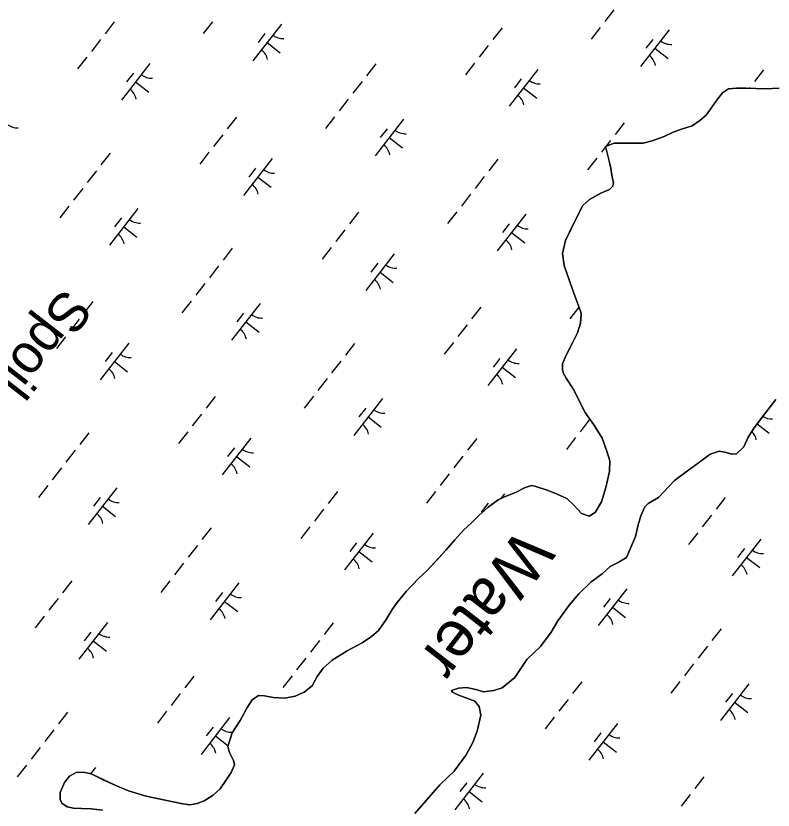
# Model space of a CAD drawing. Extents: x 3888273 to 3909528, y 158682 to 181032.
# Drawn here: x 3899926 to 3900739, y 164901 to 165754 of the extents above; entities that cross this region are included whole.
import ezdxf

# ---------------------------------------------------------------- set-up
doc = ezdxf.new("R2010")
doc.units = 0
for name, color, linetype in [('V-CHAN-SPOL', 7, 'Continuous'), ('V-RIVR-IDEN', 7, 'Continuous'), ('V-TOPO-SHOR', 7, 'Continuous'), ('V-WETL-SWMP', 7, 'Continuous')]:
    doc.layers.add(name, color=color, linetype=linetype)

msp = doc.modelspace()

# ---------------------------------------------------------------- linework, layer by layer
at = {"layer": 'V-TOPO-SHOR'}
msp.add_line((3900559.21, 165613.94), (3900568.81, 165617.6), dxfattribs=at)
for points in [[(3900568.81, 165617.6), (3900599.85, 165617.42), (3900609.59, 165619.99), (3900622.27, 165624.76), (3900631.98, 165629.49), (3900640.9, 165632.58), (3900652.51, 165636.25), (3900660.85, 165641.78), (3900667.56, 165647.56), (3900673.96, 165656.59), (3900679.83, 165664.8), (3900685.16, 165671.65), (3900691.62, 165675.8), (3900700.02, 165676.44), (3900710.6, 165676.58), (3900731.49, 165676.02), (3900745.86, 165676.74)], [(3900006.65, 164940.07), (3900019.75, 164933.72), (3900033.12, 164927.38), (3900047.02, 164921.86), (3900065.81, 164916.12), (3900084.58, 164912.01), (3900105.24, 164907.93), (3900112.58, 164906.67), (3900120.7, 164908.39), (3900127.99, 164910.93), (3900137.95, 164917.02), (3900145.46, 164923.89), (3900151.58, 164932.92), (3900157.18, 164941.4), (3900160.6, 164949.85), (3900159.73, 164954.45), (3900155.55, 164963.08), (3900153.57, 164969.29), (3900158.27, 164984.27), (3900166.79, 164997.39), (3900173.94, 165010.77), (3900179.8, 165019.53), (3900186.52, 165024.22), (3900193.04, 165023.76), (3900202.28, 165021.98), (3900214.77, 165021.32), (3900225.86, 165023.63), (3900235.58, 165027.82), (3900244.17, 165034.43), (3900249.74, 165044.81), (3900256.14, 165053.57), (3900265.8, 165062.1), (3900281.95, 165072.33), (3900297.85, 165080.67), (3900308.07, 165087.58), (3900315.31, 165094.18), (3900323.85, 165105.68), (3900330.22, 165116.61), (3900335.55, 165124.27), (3900345.17, 165136.05), (3900358.56, 165150.05), (3900367.68, 165158.57), (3900378.38, 165170.1), (3900388.02, 165180.52), (3900397.37, 165191.49), (3900406.74, 165201.64), (3900415.32, 165209.62), (3900423.36, 165217.58), (3900433.28, 165226.66), (3900444.04, 165234.39), (3900450.24, 165237.18), (3900463.46, 165242.77), (3900472.89, 165247.77), (3900480.19, 165249.75), (3900483.46, 165249.25), (3900497.62, 165244.27), (3900507.43, 165240.6), (3900517.8, 165235.85), (3900525.48, 165228.62), (3900533.73, 165219.77), (3900541.63, 165216.88), (3900548.09, 165220.76), (3900555, 165232.24), (3900559.69, 165247.76), (3900563.55, 165264.9), (3900563.95, 165276.29), (3900560.83, 165286.83), (3900555.78, 165300.6), (3900547.48, 165314.06), (3900537.54, 165328.05), (3900524.74, 165353.65), (3900517.01, 165364.95), (3900514.23, 165370.07), (3900513.1, 165374.12), (3900513.29, 165380.36), (3900517.24, 165389.64), (3900523.59, 165402.46), (3900529.42, 165413.93), (3900532.55, 165424), (3900533.25, 165433.24), (3900533.23, 165434.86), (3900529.58, 165444.85), (3900523.68, 165461.33), (3900514.96, 165486.17), (3900513.17, 165498.9), (3900516.52, 165513.05), (3900520.75, 165521.78), (3900527.89, 165536.52), (3900535.04, 165550.44), (3900542.29, 165557.04), (3900554.41, 165563.7), (3900563.58, 165567.61), (3900567.33, 165571.45), (3900567.82, 165575.8), (3900566.67, 165580.94), (3900565.19, 165590.69), (3900562.06, 165603.12), (3900559.21, 165613.94)], [(3900742.42, 165342.25), (3900730.14, 165326.37), (3900719.2, 165311.86), (3900712.55, 165301.74), (3900708.07, 165291.38), (3900700.02, 165283.68), (3900695.14, 165283.62), (3900689.16, 165285.17), (3900681.54, 165286.71), (3900671.82, 165283.33), (3900658.92, 165273.95), (3900644.67, 165263.46)], [(3900644.67, 165263.46), (3900633.38, 165255.18), (3900616.25, 165237.07), (3900605.21, 165230.42), (3900601.73, 165226.85), (3900597.23, 165217.3), (3900594.37, 165207.5), (3900591.54, 165194.99), (3900586.27, 165182.45), (3900582.06, 165172.63)], [(3900582.06, 165172.63), (3900572.9, 165167.09), (3900564.28, 165162.64), (3900555.69, 165154.94), (3900543.87, 165146.39), (3900530.73, 165133.47), (3900520.31, 165121.14), (3900508.31, 165104.44), (3900501.14, 165092.15), (3900489.67, 165076.81), (3900474.92, 165063.07), (3900461.87, 165043.65), (3900448.45, 165032.36), (3900439.26, 165029.53), (3900428.43, 165028.04), (3900421.35, 165030.4), (3900410.47, 165032.7), (3900401.25, 165032.04), (3900393.96, 165029.51), (3900395.07, 165027.63), (3900400.53, 165024.98), (3900418.79, 165018.16), (3900423.47, 165012.25), (3900425.49, 165003.05), (3900421.36, 164985.91), (3900416.9, 164973.65), (3900409.74, 164960.54), (3900396.67, 164943.02), (3900381.39, 164928.18), (3900354.65, 164897.47)], [(3900018.8, 164900.89), (3900006.84, 164902.64), (3899996.26, 164902.78), (3899987.85, 164903.22), (3899981.05, 164904.76), (3899975.31, 164908.49), (3899973.36, 164912.53), (3899973.29, 164917.68), (3899973.27, 164919.85), (3899978.01, 164930.76), (3899983.35, 164937.61), (3899991.44, 164941.78), (3899999.85, 164941.61), (3900006.65, 164940.07)]]:
    msp.add_lwpolyline(points, dxfattribs=at)
at = {"layer": 'V-WETL-SWMP'}
for p, q in [((3900568.4, 165760.68), (3900558.58, 165748.05)), ((3900031.53, 165747.72), (3900021.71, 165735.1)), ((3900137, 165747.97), (3900127.17, 165735.34)), ((3900211.14, 165745.49), (3900180.43, 165706.03)), ((3900448.2, 165741.5), (3900438.37, 165728.87)), ((3900553.66, 165741.74), (3900543.84, 165729.11)), ((3900627.81, 165739.27), (3900597.1, 165699.81)), ((3900193.38, 165735.24), (3900186.01, 165725.76)), ((3900610.05, 165729.01), (3900602.68, 165719.54)), ((3900016.79, 165728.78), (3900006.97, 165716.15)), ((3900195.79, 165725.76), (3900209.99, 165714.71)), ((3900433.46, 165722.56), (3900423.64, 165709.93)), ((3900612.45, 165719.54), (3900626.66, 165708.48)), ((3900002.06, 165709.84), (3899992.23, 165697.21)), ((3900418.72, 165703.61), (3900408.9, 165690.99)), ((3900069.9, 165703.04), (3900039.19, 165663.58)), ((3900312.49, 165702.65), (3900302.66, 165690.02)), ((3900486.56, 165696.82), (3900455.86, 165657.36)), ((3900729.16, 165696.42), (3900719.33, 165683.79)), ((3900052.14, 165692.79), (3900044.77, 165683.32)), ((3900468.81, 165686.56), (3900461.44, 165677.09)), ((3900054.55, 165683.31), (3900068.75, 165672.26)), ((3900297.75, 165683.71), (3900287.93, 165671.08)), ((3900471.21, 165677.09), (3900485.42, 165666.03)), ((3900685.16, 165671.65), (3900679.82, 165664.8)), ((3900691.62, 165675.8), (3900685.16, 165671.65)), ((3900700.02, 165676.45), (3900691.62, 165675.8)), ((3900710.6, 165676.58), (3900700.02, 165676.45)), ((3900731.49, 165676.02), (3900710.6, 165676.58)), ((3900714.42, 165677.48), (3900713.65, 165676.5)), ((3900745.86, 165676.74), (3900731.49, 165676.02)), ((3900283.01, 165664.76), (3900273.19, 165652.14)), ((3900679.82, 165664.8), (3900667.56, 165647.56)), ((3900162.81, 165645.58), (3900152.99, 165632.95)), ((3900268.28, 165645.82), (3900258.45, 165633.19)), ((3900667.56, 165647.56), (3900660.85, 165641.78)), ((3900342.42, 165643.35), (3900311.71, 165603.89)), ((3900579.48, 165639.35), (3900569.66, 165626.73)), ((3900652.51, 165636.25), (3900640.89, 165632.58)), ((3900660.85, 165641.78), (3900652.51, 165636.25)), ((3900148.08, 165626.64), (3900138.25, 165614.01)), ((3900324.66, 165633.09), (3900317.29, 165623.62)), ((3900631.98, 165629.49), (3900622.27, 165624.76)), ((3900640.89, 165632.58), (3900631.98, 165629.49)), ((3900327.07, 165623.62), (3900341.27, 165612.56)), ((3900564.74, 165620.41), (3900559.92, 165614.21)), ((3900609.59, 165619.99), (3900599.85, 165617.42)), ((3900622.27, 165624.76), (3900609.59, 165619.99)), ((3900559.33, 165613.46), (3900554.92, 165607.78)), ((3900568.81, 165617.6), (3900559.21, 165613.94)), ((3900559.21, 165613.94), (3900565.2, 165590.69)), ((3900599.85, 165617.42), (3900568.81, 165617.6)), ((3900027.1, 165606.73), (3900017.28, 165594.1)), ((3900133.34, 165607.7), (3900123.51, 165595.07)), ((3900550, 165601.47), (3900540.18, 165588.84)), ((3900201.18, 165600.9), (3900170.47, 165561.44)), ((3900443.77, 165600.5), (3900433.95, 165587.87)), ((3900012.37, 165587.79), (3900002.54, 165575.16)), ((3900183.42, 165590.64), (3900176.05, 165581.17)), ((3900565.2, 165590.69), (3900566.67, 165580.94)), ((3900185.83, 165581.17), (3900200.03, 165570.12)), ((3900429.03, 165581.56), (3900419.21, 165568.93)), ((3900566.67, 165580.94), (3900567.82, 165575.8)), ((3900567.82, 165575.8), (3900567.33, 165571.45)), ((3899997.63, 165568.84), (3899987.8, 165556.22)), ((3900563.58, 165567.61), (3900554.41, 165563.7)), ((3900567.33, 165571.45), (3900563.58, 165567.61)), ((3900414.29, 165562.62), (3900404.47, 165549.99)), ((3900554.41, 165563.7), (3900542.29, 165557.04)), ((3899982.89, 165549.9), (3899973.06, 165537.28)), ((3900535.04, 165550.44), (3900527.89, 165536.52)), ((3900542.29, 165557.04), (3900535.04, 165550.44)), ((3900057.03, 165547.43), (3900026.33, 165507.97)), ((3900294.09, 165543.43), (3900284.27, 165530.81)), ((3900399.56, 165543.68), (3900389.73, 165531.05)), ((3900039.28, 165537.17), (3900031.91, 165527.7)), ((3900473.7, 165541.2), (3900443, 165501.74)), ((3900527.89, 165536.52), (3900516.52, 165513.05)), ((3900041.68, 165527.7), (3900055.89, 165516.65)), ((3900279.36, 165524.49), (3900269.53, 165511.87)), ((3900455.94, 165530.95), (3900448.57, 165521.48)), ((3900458.35, 165521.47), (3900472.55, 165510.42)), ((3900516.52, 165513.05), (3900513.17, 165498.9)), ((3900158.38, 165504.58), (3900148.56, 165491.96)), ((3900264.62, 165505.55), (3900254.79, 165492.92)), ((3900332.46, 165498.76), (3900301.75, 165459.29)), ((3900513.17, 165498.9), (3900514.96, 165486.17)), ((3900143.65, 165485.64), (3900133.82, 165473.01)), ((3900314.7, 165488.5), (3900307.33, 165479.03)), ((3900514.96, 165486.17), (3900523.68, 165461.33)), ((3900317.11, 165479.02), (3900331.31, 165467.97)), ((3900128.91, 165466.7), (3900119.08, 165454.07)), ((3900523.68, 165461.33), (3900533.23, 165434.86)), ((3900008.71, 165447.52), (3899998.88, 165434.89)), ((3900114.17, 165447.76), (3900104.34, 165435.13)), ((3900188.31, 165445.29), (3900157.61, 165405.82)), ((3900425.37, 165441.29), (3900415.55, 165428.66)), ((3900530.82, 165441.52), (3900521.01, 165428.9)), ((3900170.56, 165435.03), (3900163.19, 165425.56)), ((3900533.25, 165433.24), (3900532.55, 165424)), ((3900533.23, 165434.86), (3900533.25, 165433.24)), ((3899993.97, 165428.57), (3899984.14, 165415.95)), ((3900172.96, 165425.55), (3900187.17, 165414.5)), ((3900410.64, 165422.35), (3900400.81, 165409.72)), ((3900532.55, 165424), (3900529.42, 165413.93)), ((3900529.42, 165413.93), (3900523.59, 165402.46)), ((3899979.23, 165409.63), (3899969.41, 165397)), ((3900047.07, 165402.84), (3900016.37, 165363.37)), ((3900289.66, 165402.44), (3900279.84, 165389.81)), ((3900395.9, 165403.41), (3900386.07, 165390.78)), ((3900463.74, 165396.61), (3900433.04, 165357.15)), ((3900523.59, 165402.46), (3900517.24, 165389.64)), ((3900029.31, 165392.58), (3900021.95, 165383.11)), ((3900517.24, 165389.64), (3900513.29, 165380.36)), ((3900031.72, 165383.11), (3900045.93, 165372.05)), ((3900274.93, 165383.5), (3900265.1, 165370.87)), ((3900445.98, 165386.35), (3900438.61, 165376.88)), ((3900513.29, 165380.36), (3900513.1, 165374.12)), ((3900448.39, 165376.88), (3900462.59, 165365.83)), ((3900513.1, 165374.12), (3900514.23, 165370.07)), ((3900260.19, 165364.56), (3900250.36, 165351.93)), ((3900514.23, 165370.07), (3900517.01, 165364.95)), ((3900517.01, 165364.95), (3900524.74, 165353.65)), ((3900524.74, 165353.65), (3900537.54, 165328.05)), ((3900139.99, 165345.37), (3900130.16, 165332.74)), ((3900245.45, 165345.61), (3900235.63, 165332.99)), ((3900319.59, 165343.14), (3900288.89, 165303.68)), ((3900730.14, 165326.37), (3900742.42, 165342.25)), ((3900301.84, 165332.88), (3900294.47, 165323.41)), ((3900537.54, 165328.05), (3900547.48, 165314.06)), ((3900125.25, 165326.43), (3900115.42, 165313.8)), ((3900304.24, 165323.41), (3900318.45, 165312.36)), ((3900541.92, 165320.2), (3900532.09, 165307.58)), ((3900719.2, 165311.86), (3900730.14, 165326.37)), ((3900547.48, 165314.06), (3900555.78, 165300.6)), ((3900712.55, 165301.74), (3900719.2, 165311.86)), ((3900722.37, 165316.05), (3900735.12, 165306.13)), ((3900004.28, 165306.52), (3899994.45, 165293.89)), ((3900110.51, 165307.49), (3900100.69, 165294.86)), ((3900178.35, 165300.69), (3900147.65, 165261.23)), ((3900420.94, 165300.29), (3900411.12, 165287.67)), ((3900527.18, 165301.26), (3900517.35, 165288.63)), ((3900555.78, 165300.6), (3900560.83, 165286.83)), ((3900708.07, 165291.38), (3900712.55, 165301.74)), ((3899989.54, 165287.58), (3899979.71, 165274.95)), ((3900160.6, 165290.43), (3900153.23, 165280.96)), ((3900560.83, 165286.83), (3900563.95, 165276.29)), ((3900671.82, 165283.33), (3900681.54, 165286.7)), ((3900681.54, 165286.7), (3900689.16, 165285.17)), ((3900700.02, 165283.68), (3900708.07, 165291.38)), ((3900163, 165280.96), (3900177.21, 165269.91)), ((3900406.21, 165281.35), (3900396.38, 165268.72)), ((3900644.67, 165263.46), (3900671.82, 165283.33)), ((3900689.16, 165285.17), (3900695.14, 165283.62)), ((3900695.14, 165283.62), (3900700.02, 165283.68)), ((3899974.8, 165268.64), (3899964.98, 165256.01)), ((3900563.95, 165276.29), (3900563.55, 165264.9)), ((3900391.47, 165262.41), (3900381.64, 165249.78)), ((3900563.55, 165264.9), (3900559.69, 165247.76)), ((3900633.38, 165255.18), (3900644.67, 165263.46)), ((3900616.25, 165237.07), (3900633.38, 165255.18)), ((3899960.06, 165249.69), (3899950.24, 165237.07)), ((3900034.21, 165247.22), (3900003.5, 165207.76)), ((3900271.27, 165243.23), (3900261.44, 165230.6)), ((3900376.73, 165243.47), (3900366.91, 165230.84)), ((3900463.46, 165242.76), (3900450.24, 165237.18)), ((3900472.89, 165247.77), (3900463.46, 165242.76)), ((3900480.19, 165249.75), (3900472.89, 165247.77)), ((3900483.45, 165249.25), (3900480.19, 165249.75)), ((3900497.62, 165244.27), (3900483.45, 165249.25)), ((3900507.43, 165240.6), (3900497.62, 165244.27)), ((3900559.69, 165247.76), (3900555, 165232.24)), ((3900016.45, 165236.96), (3900009.08, 165227.49)), ((3900444.04, 165234.39), (3900433.28, 165226.66)), ((3900450.24, 165237.18), (3900444.04, 165234.39)), ((3900450.87, 165241), (3900446.64, 165235.56)), ((3900517.8, 165235.85), (3900507.43, 165240.6)), ((3900525.48, 165228.62), (3900517.8, 165235.85)), ((3900605.21, 165230.42), (3900616.25, 165237.07)), ((3900687.94, 165237), (3900678.11, 165224.37)), ((3900018.85, 165227.49), (3900033.06, 165216.44)), ((3900433.28, 165226.66), (3900423.36, 165217.58)), ((3900433.12, 165230.74), (3900425.75, 165221.27)), ((3900533.73, 165219.77), (3900525.48, 165228.62)), ((3900555, 165232.24), (3900548.09, 165220.76)), ((3900597.23, 165217.3), (3900601.73, 165226.85)), ((3900601.73, 165226.85), (3900605.21, 165230.42)), ((3900256.53, 165224.28), (3900246.7, 165211.66)), ((3900423.36, 165217.58), (3900415.32, 165209.62)), ((3900541.63, 165216.88), (3900533.73, 165219.77)), ((3900548.09, 165220.76), (3900541.63, 165216.88)), ((3900594.37, 165207.5), (3900597.23, 165217.3)), ((3900673.2, 165218.06), (3900663.37, 165205.43)), ((3900415.32, 165209.62), (3900406.74, 165201.64)), ((3900135.56, 165204.38), (3900125.73, 165191.75)), ((3900241.79, 165205.34), (3900231.97, 165192.71)), ((3900406.74, 165201.64), (3900397.37, 165191.49)), ((3900591.54, 165194.99), (3900594.37, 165207.5)), ((3900309.63, 165198.55), (3900278.93, 165159.08)), ((3900397.37, 165191.49), (3900388.02, 165180.52)), ((3900582.06, 165172.63), (3900591.54, 165194.99)), ((3900658.46, 165199.12), (3900648.63, 165186.49)), ((3900726.3, 165192.32), (3900695.6, 165152.86)), ((3900120.82, 165185.43), (3900110.99, 165172.81)), ((3900291.88, 165188.29), (3900284.51, 165178.82)), ((3900294.28, 165178.82), (3900308.49, 165167.76)), ((3900388.02, 165180.52), (3900367.67, 165158.57)), ((3900708.54, 165182.06), (3900701.17, 165172.59)), ((3900106.08, 165166.49), (3900096.26, 165153.86)), ((3900564.28, 165162.64), (3900572.9, 165167.09)), ((3900572.9, 165167.09), (3900582.06, 165172.63)), ((3900710.95, 165172.59), (3900725.15, 165161.54)), ((3900367.67, 165158.57), (3900358.56, 165150.05)), ((3900555.69, 165154.94), (3900564.28, 165162.64)), ((3900358.56, 165150.05), (3900345.17, 165136.05)), ((3900543.87, 165146.39), (3900555.69, 165154.94)), ((3899985.88, 165147.31), (3899976.06, 165134.68)), ((3900091.34, 165147.55), (3900081.52, 165134.92)), ((3900165.49, 165145.08), (3900134.78, 165105.61)), ((3900530.73, 165133.47), (3900543.87, 165146.39)), ((3900147.73, 165134.82), (3900140.36, 165125.35)), ((3900345.17, 165136.05), (3900335.55, 165124.27)), ((3900520.31, 165121.14), (3900530.73, 165133.47)), ((3900582.15, 165138.85), (3900551.45, 165099.39)), ((3899971.14, 165128.37), (3899961.32, 165115.74)), ((3900150.14, 165125.35), (3900164.34, 165114.29)), ((3900335.55, 165124.27), (3900330.22, 165116.61)), ((3900564.4, 165128.59), (3900557.03, 165119.12)), ((3900330.22, 165116.61), (3900323.85, 165105.68)), ((3900508.31, 165104.44), (3900520.31, 165121.14)), ((3900566.8, 165119.12), (3900581.01, 165108.07)), ((3899956.41, 165109.42), (3899946.58, 165096.8)), ((3900024.25, 165102.63), (3899993.54, 165063.17)), ((3900266.84, 165102.23), (3900257.01, 165089.6)), ((3900323.85, 165105.68), (3900315.31, 165094.18)), ((3900501.14, 165092.15), (3900508.31, 165104.44)), ((3900006.49, 165092.37), (3899999.12, 165082.9)), ((3900315.31, 165094.18), (3900308.07, 165087.58)), ((3900489.67, 165076.82), (3900501.14, 165092.15)), ((3900683.51, 165096), (3900673.68, 165083.38)), ((3900008.89, 165082.9), (3900023.1, 165071.84)), ((3900252.1, 165083.29), (3900242.28, 165070.66)), ((3900297.85, 165080.67), (3900281.95, 165072.33)), ((3900308.07, 165087.58), (3900297.85, 165080.67)), ((3900281.95, 165072.33), (3900265.8, 165062.1)), ((3900474.92, 165063.07), (3900489.67, 165076.82)), ((3900668.77, 165077.06), (3900658.94, 165064.43)), ((3900237.36, 165064.35), (3900227.54, 165051.72)), ((3900265.8, 165062.1), (3900256.14, 165053.57)), ((3900461.87, 165043.65), (3900474.92, 165063.07)), ((3900654.03, 165058.12), (3900644.21, 165045.49)), ((3900256.14, 165053.57), (3900249.74, 165044.81)), ((3900117.16, 165045.16), (3900107.34, 165032.53)), ((3900222.62, 165045.41), (3900212.8, 165032.78)), ((3900249.74, 165044.81), (3900244.17, 165034.43)), ((3900448.45, 165032.36), (3900461.87, 165043.65)), ((3900533.83, 165038.94), (3900524, 165026.31)), ((3900639.29, 165039.18), (3900629.47, 165026.55)), ((3900244.17, 165034.43), (3900235.57, 165027.82)), ((3900393.96, 165029.51), (3900401.25, 165032.04)), ((3900395.07, 165027.63), (3900393.96, 165029.51)), ((3900401.25, 165032.04), (3900410.47, 165032.7)), ((3900410.47, 165032.7), (3900421.35, 165030.4)), ((3900421.35, 165030.4), (3900428.43, 165028.04)), ((3900428.43, 165028.04), (3900439.26, 165029.53)), ((3900439.26, 165029.53), (3900448.45, 165032.36)), ((3900713.44, 165036.71), (3900682.73, 164997.24)), ((3900102.42, 165026.22), (3900092.6, 165013.59)), ((3900186.52, 165024.22), (3900179.8, 165019.53)), ((3900193.04, 165023.76), (3900186.52, 165024.22)), ((3900202.28, 165021.98), (3900193.04, 165023.76)), ((3900214.77, 165021.32), (3900202.28, 165021.98)), ((3900225.86, 165023.63), (3900214.77, 165021.32)), ((3900235.57, 165027.82), (3900225.86, 165023.63)), ((3900400.53, 165024.98), (3900395.07, 165027.63)), ((3900418.79, 165018.16), (3900400.53, 165024.98)), ((3900695.68, 165026.45), (3900688.31, 165016.98)), ((3900179.8, 165019.53), (3900173.94, 165010.77)), ((3900423.47, 165012.25), (3900418.79, 165018.16)), ((3900519.09, 165020), (3900509.27, 165007.37)), ((3900698.08, 165016.98), (3900712.29, 165005.92)), ((3899981.45, 165006.31), (3899971.63, 164993.68)), ((3900087.69, 165007.28), (3900077.86, 164994.65)), ((3900173.94, 165010.77), (3900166.79, 164997.39)), ((3900425.48, 165003.05), (3900423.47, 165012.25)), ((3900155.53, 165000.48), (3900124.82, 164961.02)), ((3900166.79, 164997.39), (3900158.27, 164984.27)), ((3900421.36, 164985.91), (3900425.48, 165003.05)), ((3900504.35, 165001.05), (3900494.53, 164988.43)), ((3899966.71, 164987.37), (3899956.89, 164974.74)), ((3900137.77, 164990.23), (3900130.4, 164980.75)), ((3900572.19, 164994.26), (3900541.49, 164954.8)), ((3900140.17, 164980.75), (3900153.83, 164970.12)), ((3900158.27, 164984.27), (3900153.57, 164969.29)), ((3900416.9, 164973.65), (3900421.36, 164985.91)), ((3900554.44, 164984), (3900547.07, 164974.53)), ((3900409.74, 164960.54), (3900416.9, 164973.65)), ((3900556.84, 164974.53), (3900571.05, 164963.47)), ((3899951.98, 164968.43), (3899942.15, 164955.8)), ((3900153.57, 164969.29), (3900155.55, 164963.08)), ((3900155.55, 164963.08), (3900159.73, 164954.45)), ((3900159.73, 164954.45), (3900160.6, 164949.85)), ((3900396.67, 164943.02), (3900409.74, 164960.54)), ((3899937.24, 164949.49), (3899927.41, 164936.86)), ((3900011.38, 164947.01), (3900006.08, 164940.2)), ((3900160.6, 164949.85), (3900157.18, 164941.4)), ((3899983.35, 164937.61), (3899978.01, 164930.76)), ((3899991.44, 164941.78), (3899983.35, 164937.61)), ((3899999.85, 164941.61), (3899991.44, 164941.78)), ((3900006.65, 164940.07), (3899999.85, 164941.61)), ((3900033.12, 164927.38), (3900006.65, 164940.07)), ((3900157.18, 164941.4), (3900151.58, 164932.92)), ((3900381.39, 164928.18), (3900396.67, 164943.02)), ((3900428.05, 164940.79), (3900397.34, 164901.33)), ((3900665.11, 164936.79), (3900655.28, 164924.16)), ((3899978.01, 164930.76), (3899973.27, 164919.85)), ((3900047.02, 164921.85), (3900033.12, 164927.38)), ((3900151.58, 164932.92), (3900145.46, 164923.89)), ((3900354.65, 164897.47), (3900381.39, 164928.18)), ((3900410.29, 164930.53), (3900402.92, 164921.06)), ((3899973.27, 164919.85), (3899973.36, 164912.53)), ((3900065.81, 164916.12), (3900047.02, 164921.85)), ((3900145.46, 164923.89), (3900137.95, 164917.02)), ((3900412.7, 164921.06), (3900426.9, 164910)), ((3899973.36, 164912.53), (3899975.31, 164908.49)), ((3900084.58, 164912.01), (3900065.81, 164916.12)), ((3900105.24, 164907.93), (3900084.58, 164912.01)), ((3900127.99, 164910.93), (3900120.7, 164908.39)), ((3900137.95, 164917.02), (3900127.99, 164910.93)), ((3900650.37, 164917.85), (3900640.55, 164905.22)), ((3899975.31, 164908.49), (3899981.05, 164904.76)), ((3899981.05, 164904.76), (3899987.85, 164903.22)), ((3899987.85, 164903.22), (3899996.26, 164902.78)), ((3899996.26, 164902.78), (3900006.84, 164902.64)), ((3900006.84, 164902.64), (3900018.8, 164900.89)), ((3900112.58, 164906.67), (3900105.24, 164907.93)), ((3900120.7, 164908.39), (3900112.58, 164906.67))]:
    msp.add_line(p, q, dxfattribs=at)
for centre, start, end in [((3900212.94, 165747.42), 231.34298, 272.88664), ((3900629.6, 165741.19), 231.34298, 272.88664), ((3900179.01, 165703.82), 11.34298, 52.88663), ((3900595.68, 165697.59), 11.34298, 52.88663), ((3900071.69, 165704.97), 231.34298, 272.88664), ((3900488.36, 165698.74), 231.34298, 272.88664), ((3900037.77, 165661.37), 11.34298, 52.88663), ((3900454.44, 165655.14), 11.34298, 52.88663), ((3899927.55, 165651.5), 231.34298, 272.88664), ((3900344.22, 165645.27), 231.34298, 272.88664), ((3900310.29, 165601.67), 11.34298, 52.88663), ((3900202.97, 165602.82), 231.34298, 272.88664), ((3900169.05, 165559.22), 11.34298, 52.88663), ((3900058.83, 165549.35), 231.34298, 272.88664), ((3900475.5, 165543.13), 231.34298, 272.88664), ((3900024.91, 165505.75), 11.34298, 52.88663), ((3900441.57, 165499.53), 11.34298, 52.88663), ((3900334.26, 165500.68), 231.34298, 272.88664), ((3900300.33, 165457.08), 11.34298, 52.88663), ((3900190.11, 165447.21), 231.34298, 272.88664), ((3900156.19, 165403.61), 11.34298, 52.88663), ((3900048.87, 165404.76), 231.34298, 272.88664), ((3900465.54, 165398.53), 231.34298, 272.88664), ((3900014.95, 165361.16), 11.34298, 52.88663), ((3900431.61, 165354.93), 11.34298, 52.88663), ((3900321.39, 165345.06), 231.34298, 272.88664), ((3900738.06, 165338.84), 236.84849, 272.88664), ((3900287.47, 165301.46), 11.34298, 52.88663), ((3900704.13, 165295.24), 11.34298, 45.35158), ((3900180.15, 165302.61), 231.34298, 272.88664), ((3900146.23, 165259.01), 11.34298, 52.88663), ((3900036, 165249.14), 231.34298, 272.88664), ((3900002.08, 165205.54), 11.34298, 52.88663), ((3900311.43, 165200.47), 231.34298, 272.88664), ((3900728.1, 165194.24), 231.34298, 272.88664), ((3900277.51, 165156.87), 11.34298, 52.88663), ((3900694.17, 165150.64), 11.34298, 52.88663), ((3900167.28, 165147), 231.34298, 272.88664), ((3900583.95, 165140.77), 231.34298, 272.88664), ((3900133.36, 165103.4), 11.34298, 52.88663), ((3900550.03, 165097.17), 11.34298, 52.88663), ((3900026.04, 165104.55), 231.34298, 272.88664), ((3899992.12, 165060.95), 11.34298, 52.88663), ((3900715.23, 165038.63), 231.34298, 272.88664), ((3900681.31, 164995.03), 11.34298, 52.88663), ((3900157.32, 165002.41), 231.34298, 272.88664), ((3900573.99, 164996.18), 231.34298, 272.88664), ((3900123.4, 164958.81), 11.34298, 52.88663), ((3900540.07, 164952.58), 11.34298, 52.88663), ((3900429.85, 164942.71), 231.34298, 272.88664), ((3900395.92, 164899.11), 11.34298, 52.88663)]:
    msp.add_arc(centre, 17.62, start, end, dxfattribs=at)

# ---------------------------------------------------------------- texts
at = {"layer": 'V-CHAN-SPOL'}
msp.add_text('Spoil', height=42, rotation=232.11852, dxfattribs=at).set_placement((3899977.43, 165463.59))
at = {"layer": 'V-RIVR-IDEN'}
msp.add_text('Water', height=50, rotation=232.11852, dxfattribs=at).set_placement((3900467.2, 165205.82))

doc.saveas('drawing.dxf')
